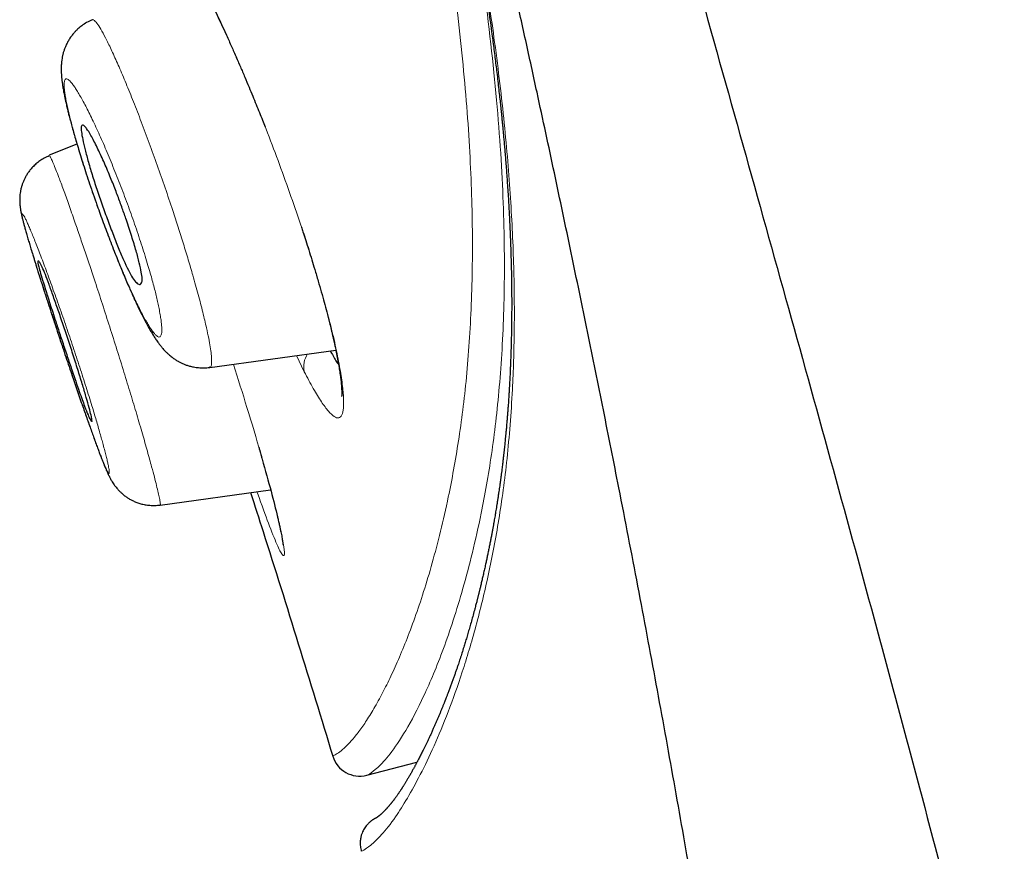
# Model space of a CAD drawing. Header units: millimetres. Extents: x 8 to 428, y 12 to 633.
# Tile 558 of 656: x 52 to 62, y 508 to 517. Entities that reach past the tile are written whole.
import ezdxf

# ---------------------------------------------------------------- set-up
doc = ezdxf.new("R2010")
doc.units = ezdxf.units.MM

msp = doc.modelspace()

# ---------------------------------------------------------------- linework, layer by layer
at = {"color": 7, "linetype": 'Continuous', "lineweight": 30}
for p, q in [((52.338, 515.783), (52.041, 515.663)), ((52.338, 515.783), (52.041, 515.663)), ((53.753, 513.4), (55.095, 513.588)), ((53.752, 513.405), (53.751, 513.405)), ((53.223, 511.933), (54.401, 512.098)), ((55.425, 509.056), (55.959, 509.194))]:
    msp.add_line(p, q, dxfattribs=at)
at = {"color": 8, "linetype": 'Continuous', "lineweight": 0}
msp.add_line((54.759, 513.357), (54.675, 513.529), dxfattribs=at)
at = {"color": 8, "linetype": 'Continuous', "lineweight": 0, "flags": 128}
msp.add_lwpolyline([(55.514, 508.596), (55.518, 508.598), (55.527, 508.602)], dxfattribs=at)
at = {"color": 8, "linetype": 'Continuous', "lineweight": 0}
msp.add_arc((54.991, 513.411), 0.238, 145.3199, 192.9838, dxfattribs=at)
at = {"color": 7, "linetype": 'Continuous', "lineweight": 30}
msp.add_arc((55.35, 509.347), 0.3, 196.835, 284.5016, dxfattribs=at)
for points, knots in [([(59.056, 506.908), (58.998, 507.254), (58.882, 507.947), (58.699, 508.986), (58.51, 510.027), (58.314, 511.071), (58.126, 512.044), (57.946, 512.948), (57.777, 513.783), (57.603, 514.624), (57.424, 515.473), (57.262, 516.228), (57.118, 516.887), (56.995, 517.445), (56.868, 518.01), (56.74, 518.582), (56.609, 519.157), (56.475, 519.737), (56.339, 520.322), (56.2, 520.915), (56.064, 521.488), (55.932, 522.038), (55.805, 522.566), (55.674, 523.102), (55.54, 523.645), (55.404, 524.196), (55.267, 524.743), (55.131, 525.285), (54.995, 525.822), (54.857, 526.364), (54.718, 526.909), (54.623, 527.277), (54.576, 527.46)], [0, 0, 0, 0, 0.056014, 0.11203, 0.168038, 0.224029, 0.280004, 0.323979, 0.367959, 0.411951, 0.455957, 0.49997, 0.527978, 0.555987, 0.583998, 0.612012, 0.640027, 0.667536, 0.695035, 0.722523, 0.750001, 0.773313, 0.796628, 0.819953, 0.843289, 0.866634, 0.889983, 0.912, 0.934015, 0.956022, 0.978019, 1, 1, 1, 1]), ([(54.461, 527.301), (54.479, 527.231), (54.513, 527.094), (54.564, 526.892), (54.612, 526.698), (54.659, 526.511), (54.704, 526.332), (54.75, 526.151), (54.795, 525.968), (54.841, 525.785), (54.884, 525.612), (54.925, 525.448), (54.963, 525.295), (54.999, 525.151), (55.032, 525.017), (55.061, 524.9), (55.086, 524.8), (55.107, 524.714), (55.127, 524.632), (55.156, 524.515), (55.194, 524.36), (55.242, 524.167), (55.291, 523.968), (55.34, 523.766), (55.391, 523.559), (55.442, 523.348), (55.487, 523.162), (55.525, 523.003), (55.556, 522.877), (55.584, 522.758), (55.611, 522.646), (55.636, 522.541), (55.658, 522.45), (55.676, 522.371), (55.692, 522.304), (55.708, 522.237), (55.724, 522.17), (55.741, 522.099), (55.76, 522.015), (55.784, 521.916), (55.81, 521.803), (55.838, 521.682), (55.868, 521.555), (55.899, 521.421), (55.93, 521.284), (55.961, 521.147), (56, 520.977), (56.045, 520.775), (56.096, 520.544), (56.145, 520.32), (56.188, 520.119), (56.227, 519.936), (56.262, 519.769), (56.297, 519.598), (56.332, 519.425), (56.367, 519.249), (56.402, 519.07), (56.437, 518.889), (56.467, 518.73), (56.492, 518.596), (56.512, 518.49), (56.529, 518.392), (56.546, 518.3), (56.56, 518.218), (56.573, 518.145), (56.584, 518.081), (56.594, 518.022), (56.602, 517.974), (56.609, 517.936), (56.614, 517.907), (56.618, 517.88), (56.623, 517.853), (56.628, 517.821), (56.634, 517.782), (56.642, 517.735), (56.65, 517.683), (56.659, 517.626), (56.669, 517.565), (56.679, 517.501), (56.691, 517.419), (56.707, 517.318), (56.724, 517.199), (56.742, 517.076), (56.757, 516.967), (56.769, 516.871), (56.78, 516.789), (56.79, 516.707), (56.8, 516.626), (56.811, 516.541), (56.821, 516.454), (56.831, 516.365), (56.84, 516.284), (56.848, 516.208), (56.855, 516.143), (56.861, 516.088), (56.865, 516.042), (56.869, 515.998), (56.874, 515.955), (56.878, 515.907), (56.883, 515.853), (56.889, 515.792), (56.894, 515.728), (56.9, 515.659), (56.906, 515.587), (56.912, 515.51), (56.918, 515.429), (56.924, 515.341), (56.93, 515.249), (56.936, 515.157), (56.941, 515.069), (56.945, 514.987), (56.949, 514.91), (56.952, 514.839), (56.954, 514.779), (56.956, 514.732), (56.957, 514.695), (56.959, 514.661), (56.96, 514.632), (56.96, 514.609), (56.961, 514.592), (56.961, 514.58), (56.961, 514.568), (56.962, 514.555), (56.962, 514.538), (56.963, 514.517), (56.964, 514.491), (56.964, 514.461), (56.965, 514.427), (56.966, 514.392), (56.966, 514.355), (56.967, 514.307), (56.968, 514.247), (56.968, 514.175), (56.969, 514.107), (56.969, 514.043), (56.968, 513.984), (56.968, 513.924), (56.967, 513.863), (56.966, 513.802), (56.965, 513.741), (56.964, 513.68), (56.962, 513.619), (56.96, 513.559), (56.958, 513.502), (56.956, 513.45), (56.954, 513.402), (56.952, 513.36), (56.951, 513.324), (56.949, 513.294), (56.948, 513.264), (56.946, 513.233), (56.944, 513.2), (56.942, 513.164), (56.94, 513.124), (56.937, 513.08), (56.934, 513.033), (56.93, 512.983), (56.926, 512.935), (56.923, 512.889), (56.919, 512.844), (56.915, 512.8), (56.912, 512.757), (56.908, 512.717), (56.904, 512.681), (56.901, 512.647), (56.898, 512.617), (56.895, 512.589), (56.893, 512.565), (56.891, 512.544), (56.889, 512.526), (56.887, 512.51), (56.885, 512.495), (56.884, 512.481), (56.882, 512.467), (56.88, 512.451), (56.878, 512.432), (56.876, 512.41), (56.873, 512.386), (56.87, 512.36), (56.866, 512.331), (56.862, 512.3), (56.858, 512.265), (56.853, 512.229), (56.848, 512.194), (56.843, 512.159), (56.839, 512.126), (56.834, 512.094), (56.829, 512.059), (56.823, 512.021), (56.817, 511.981), (56.811, 511.944), (56.806, 511.909), (56.8, 511.878), (56.796, 511.848), (56.791, 511.82), (56.786, 511.792), (56.781, 511.761), (56.775, 511.727), (56.768, 511.692), (56.761, 511.654), (56.754, 511.614), (56.746, 511.572), (56.737, 511.527), (56.728, 511.482), (56.718, 511.436), (56.709, 511.391), (56.7, 511.347), (56.69, 511.301), (56.679, 511.252), (56.667, 511.201), (56.656, 511.152), (56.647, 511.113), (56.64, 511.083), (56.635, 511.062), (56.63, 511.044), (56.626, 511.028), (56.623, 511.014), (56.62, 511.003), (56.618, 510.994), (56.616, 510.986), (56.614, 510.978), (56.611, 510.968), (56.609, 510.957), (56.605, 510.944), (56.602, 510.93), (56.598, 510.913), (56.593, 510.895), (56.587, 510.874), (56.582, 510.853), (56.572, 510.815), (56.558, 510.763), (56.54, 510.699), (56.523, 510.638), (56.506, 510.58), (56.49, 510.525), (56.474, 510.472), (56.457, 510.417), (56.439, 510.359), (56.419, 510.299), (56.403, 510.249), (56.389, 510.207), (56.377, 510.173), (56.365, 510.137), (56.354, 510.107), (56.345, 510.082), (56.338, 510.063), (56.331, 510.044), (56.324, 510.024), (56.317, 510.005), (56.31, 509.985), (56.303, 509.965), (56.295, 509.946), (56.289, 509.929), (56.283, 509.913), (56.277, 509.899), (56.272, 509.886), (56.268, 509.875), (56.265, 509.867), (56.262, 509.86), (56.26, 509.855), (56.258, 509.849), (56.255, 509.843), (56.252, 509.834), (56.248, 509.823), (56.242, 509.81), (56.237, 509.796), (56.231, 509.781), (56.225, 509.766), (56.218, 509.75), (56.212, 509.735), (56.206, 509.72), (56.197, 509.699), (56.186, 509.672), (56.172, 509.64), (56.158, 509.608), (56.144, 509.576), (56.129, 509.543), (56.114, 509.508), (56.098, 509.473), (56.082, 509.44), (56.068, 509.409), (56.053, 509.38), (56.039, 509.351), (56.026, 509.325), (56.015, 509.301), (56.004, 509.28), (55.993, 509.259), (55.982, 509.238), (55.974, 509.222), (55.967, 509.208), (55.961, 509.198), (55.956, 509.188), (55.951, 509.179), (55.946, 509.17), (55.941, 509.16), (55.935, 509.149), (55.928, 509.137), (55.921, 509.123), (55.913, 509.109), (55.905, 509.094), (55.896, 509.078), (55.887, 509.062), (55.878, 509.046), (55.869, 509.031), (55.86, 509.017), (55.853, 509.004), (55.845, 508.991), (55.837, 508.978), (55.83, 508.966), (55.823, 508.955), (55.817, 508.945), (55.811, 508.936), (55.806, 508.928), (55.801, 508.92), (55.796, 508.912), (55.791, 508.904), (55.785, 508.896), (55.78, 508.888), (55.774, 508.879), (55.768, 508.87), (55.762, 508.862), (55.756, 508.852), (55.748, 508.842), (55.74, 508.83), (55.731, 508.818), (55.723, 508.807), (55.715, 508.797), (55.709, 508.788), (55.703, 508.78), (55.697, 508.773), (55.691, 508.766), (55.686, 508.759), (55.681, 508.753), (55.676, 508.747), (55.671, 508.74), (55.665, 508.734), (55.66, 508.728), (55.654, 508.721), (55.649, 508.715), (55.644, 508.709), (55.639, 508.703), (55.634, 508.698), (55.63, 508.694), (55.626, 508.69), (55.622, 508.686), (55.619, 508.682), (55.615, 508.678), (55.61, 508.673), (55.606, 508.669), (55.603, 508.666), (55.599, 508.662), (55.596, 508.659), (55.593, 508.656), (55.589, 508.653), (55.586, 508.649), (55.582, 508.646), (55.579, 508.643), (55.576, 508.64), (55.573, 508.637), (55.57, 508.635), (55.566, 508.632), (55.563, 508.629), (55.56, 508.626), (55.556, 508.623), (55.553, 508.621), (55.549, 508.618), (55.546, 508.616), (55.543, 508.613), (55.541, 508.612), (55.539, 508.61), (55.537, 508.609), (55.536, 508.608), (55.535, 508.607), (55.534, 508.606), (55.533, 508.606), (55.532, 508.605), (55.531, 508.604), (55.529, 508.604), (55.529, 508.603), (55.528, 508.603), (55.527, 508.602), (55.527, 508.602), (55.527, 508.602), (55.527, 508.602)], [0, 0, 0, 0, 0.004584, 0.009012, 0.013286, 0.017406, 0.021373, 0.025186, 0.029485, 0.033572, 0.037448, 0.041114, 0.04457, 0.047817, 0.050855, 0.053684, 0.055761, 0.057709, 0.059544, 0.061378, 0.065718, 0.07018, 0.074766, 0.079474, 0.084305, 0.089259, 0.094315, 0.097493, 0.100505, 0.103352, 0.106033, 0.10855, 0.110901, 0.112632, 0.114262, 0.115816, 0.117447, 0.119181, 0.121016, 0.123633, 0.126433, 0.129416, 0.132582, 0.135933, 0.139424, 0.14289, 0.146317, 0.152433, 0.158417, 0.164268, 0.169984, 0.174402, 0.178913, 0.18355, 0.18831, 0.193196, 0.198204, 0.203336, 0.208591, 0.211858, 0.214938, 0.217829, 0.220531, 0.223044, 0.225124, 0.227054, 0.228835, 0.230464, 0.231406, 0.232285, 0.233101, 0.233888, 0.234767, 0.23604, 0.237482, 0.239092, 0.240871, 0.242807, 0.24481, 0.246859, 0.250558, 0.254399, 0.258382, 0.262505, 0.26517, 0.267892, 0.270673, 0.273457, 0.276123, 0.279391, 0.282455, 0.285315, 0.287971, 0.290423, 0.292207, 0.293864, 0.295395, 0.296928, 0.298601, 0.300632, 0.302838, 0.305218, 0.307773, 0.310502, 0.313406, 0.316484, 0.319737, 0.323539, 0.327172, 0.330629, 0.33391, 0.337014, 0.339942, 0.342693, 0.3443, 0.34584, 0.347274, 0.348499, 0.349509, 0.350153, 0.350663, 0.351091, 0.35163, 0.352298, 0.353234, 0.354343, 0.355627, 0.357085, 0.35864, 0.360229, 0.361853, 0.36492, 0.368104, 0.371405, 0.37401, 0.376683, 0.379425, 0.382234, 0.385112, 0.387996, 0.390759, 0.393826, 0.396722, 0.399449, 0.402004, 0.40439, 0.406607, 0.408229, 0.409747, 0.411181, 0.412712, 0.414379, 0.416182, 0.418299, 0.420577, 0.423017, 0.425617, 0.428378, 0.43066, 0.433041, 0.435505, 0.437859, 0.44005, 0.442076, 0.443938, 0.445636, 0.44717, 0.44854, 0.449726, 0.450755, 0.451636, 0.452462, 0.453268, 0.454058, 0.45498, 0.456066, 0.457315, 0.4587, 0.460243, 0.461943, 0.463801, 0.465858, 0.468061, 0.470234, 0.472337, 0.474367, 0.476327, 0.478215, 0.480887, 0.483401, 0.485759, 0.487959, 0.490002, 0.491888, 0.493606, 0.49548, 0.497522, 0.499732, 0.502109, 0.504654, 0.507366, 0.510246, 0.513294, 0.516509, 0.519778, 0.522987, 0.526122, 0.529185, 0.533092, 0.536873, 0.540529, 0.544059, 0.5458, 0.547375, 0.548782, 0.550023, 0.551095, 0.552001, 0.552644, 0.553203, 0.553855, 0.554621, 0.555501, 0.556496, 0.557605, 0.558957, 0.560447, 0.562076, 0.563843, 0.565746, 0.571307, 0.576693, 0.581904, 0.586941, 0.591802, 0.596497, 0.601088, 0.606947, 0.612646, 0.618186, 0.621461, 0.624893, 0.628483, 0.632231, 0.634164, 0.636137, 0.638149, 0.640201, 0.642292, 0.644423, 0.646587, 0.648638, 0.650603, 0.652379, 0.653967, 0.655365, 0.656576, 0.657597, 0.658259, 0.65882, 0.659448, 0.660197, 0.661068, 0.662392, 0.663925, 0.665666, 0.667397, 0.669214, 0.67104, 0.672874, 0.674718, 0.676571, 0.680572, 0.684614, 0.688697, 0.692819, 0.696875, 0.701884, 0.706709, 0.711349, 0.715805, 0.720098, 0.72438, 0.72868, 0.732063, 0.735459, 0.738865, 0.74221, 0.745426, 0.747173, 0.74888, 0.750546, 0.752171, 0.753761, 0.755437, 0.757248, 0.75953, 0.761995, 0.764642, 0.767472, 0.770484, 0.773678, 0.776828, 0.779888, 0.782812, 0.7856, 0.788251, 0.791143, 0.793853, 0.796382, 0.798729, 0.800894, 0.802845, 0.804715, 0.806598, 0.808494, 0.810767, 0.813057, 0.815366, 0.817692, 0.820088, 0.822634, 0.82589, 0.829365, 0.833059, 0.836831, 0.84048, 0.843259, 0.845961, 0.848586, 0.851135, 0.853719, 0.856162, 0.858695, 0.861316, 0.864027, 0.866828, 0.869718, 0.872599, 0.875582, 0.878368, 0.880955, 0.883345, 0.885536, 0.887666, 0.889959, 0.89242, 0.895048, 0.897844, 0.900159, 0.902545, 0.904884, 0.907165, 0.909388, 0.912222, 0.914956, 0.917589, 0.920122, 0.922594, 0.925181, 0.927905, 0.931059, 0.93438, 0.937865, 0.941517, 0.94533, 0.949067, 0.952596, 0.955915, 0.959024, 0.961923, 0.964054, 0.966063, 0.968116, 0.970285, 0.97257, 0.975479, 0.978557, 0.981804, 0.98522, 0.988743, 0.992232, 1, 1, 1, 1]), ([(56.308, 527.338), (56.493, 526.622), (56.862, 525.189), (57.404, 523.124), (57.937, 521.143), (58.458, 519.252), (58.967, 517.43), (59.629, 515.068), (60.427, 512.204), (61.35, 508.816), (61.927, 506.56), (62.216, 505.431)], [0, 0, 0, 0, 0.0832589, 0.166564, 0.2498639, 0.3332432, 0.4166642, 0.5000087, 0.6665969, 0.8332299, 1, 1, 1, 1]), ([(53.64, 517.544), (53.656, 517.513), (53.687, 517.453), (53.735, 517.357), (53.783, 517.259), (53.83, 517.159), (53.877, 517.059), (53.926, 516.953), (53.977, 516.84), (54.028, 516.723), (54.078, 516.609), (54.125, 516.498), (54.169, 516.394), (54.209, 516.296), (54.246, 516.206), (54.281, 516.121), (54.313, 516.041), (54.333, 515.99), (54.342, 515.966)], [0, 0, 0, 0, 0.077582, 0.152702, 0.225373, 0.295594, 0.363355, 0.428641, 0.503693, 0.575131, 0.642933, 0.707081, 0.767564, 0.820706, 0.870654, 0.91741, 0.960984, 1, 1, 1, 1]), ([(52.501, 517.106), (52.481, 517.097), (52.442, 517.08), (52.391, 517.046), (52.352, 517.015), (52.324, 516.987), (52.304, 516.965), (52.288, 516.946), (52.271, 516.923), (52.251, 516.894), (52.231, 516.856), (52.215, 516.822), (52.202, 516.788), (52.192, 516.757), (52.185, 516.725), (52.179, 516.696), (52.176, 516.672), (52.173, 516.653), (52.172, 516.634), (52.17, 516.606), (52.17, 516.574), (52.171, 516.545), (52.172, 516.522), (52.173, 516.506), (52.174, 516.49), (52.176, 516.474), (52.178, 516.457), (52.18, 516.435), (52.185, 516.406), (52.19, 516.373), (52.195, 516.342), (52.201, 516.315), (52.206, 516.289), (52.211, 516.265), (52.216, 516.241), (52.222, 516.215), (52.228, 516.186), (52.237, 516.152), (52.247, 516.112), (52.257, 516.071), (52.267, 516.033), (52.275, 516.002), (52.283, 515.972), (52.295, 515.931), (52.311, 515.876), (52.332, 515.803), (52.356, 515.724), (52.383, 515.636), (52.413, 515.54), (52.446, 515.438), (52.482, 515.33), (52.521, 515.218), (52.558, 515.112), (52.594, 515.013), (52.627, 514.922), (52.662, 514.829), (52.697, 514.736), (52.734, 514.643), (52.769, 514.553), (52.803, 514.47), (52.835, 514.391), (52.866, 514.319), (52.895, 514.252), (52.921, 514.194), (52.942, 514.146), (52.961, 514.106), (52.978, 514.07), (52.997, 514.03), (53.018, 513.986), (53.041, 513.942), (53.063, 513.898), (53.085, 513.858), (53.108, 513.817), (53.131, 513.777), (53.155, 513.738), (53.179, 513.7), (53.199, 513.672), (53.215, 513.651), (53.225, 513.638), (53.235, 513.624), (53.247, 513.61), (53.26, 513.595), (53.272, 513.582), (53.283, 513.571), (53.293, 513.561), (53.303, 513.551), (53.317, 513.539), (53.333, 513.525), (53.355, 513.508), (53.381, 513.488), (53.412, 513.469), (53.436, 513.457), (53.456, 513.447), (53.476, 513.438), (53.504, 513.427), (53.54, 513.416), (53.583, 513.406), (53.634, 513.399), (53.691, 513.396), (53.731, 513.4), (53.752, 513.403)], [0, 0, 0, 0, 0.012919, 0.024623, 0.034894, 0.041562, 0.047289, 0.052044, 0.055851, 0.064767, 0.073002, 0.081841, 0.088951, 0.096404, 0.1042, 0.112004, 0.117657, 0.122118, 0.12725, 0.134096, 0.145597, 0.156308, 0.161993, 0.167294, 0.172409, 0.177344, 0.182639, 0.189206, 0.19996, 0.210718, 0.220192, 0.228437, 0.23598, 0.24301, 0.249567, 0.256297, 0.264472, 0.273616, 0.284105, 0.295858, 0.304572, 0.312169, 0.318764, 0.325238, 0.340906, 0.356943, 0.373361, 0.392493, 0.41223, 0.432723, 0.453885, 0.475707, 0.498215, 0.515561, 0.53331, 0.551467, 0.570035, 0.589015, 0.607846, 0.625518, 0.642015, 0.659097, 0.674712, 0.68886, 0.701537, 0.710481, 0.719894, 0.730603, 0.742619, 0.757273, 0.770583, 0.783038, 0.79678, 0.811796, 0.825949, 0.840097, 0.854605, 0.859459, 0.864503, 0.869745, 0.87521, 0.880917, 0.886429, 0.890751, 0.894115, 0.897575, 0.901947, 0.907251, 0.912912, 0.922455, 0.93045, 0.936888, 0.939711, 0.944036, 0.949863, 0.957174, 0.965928, 0.976058, 0.987462, 1, 1, 1, 1]), ([(52.797, 515.162), (52.805, 515.141), (52.82, 515.098), (52.843, 515.035), (52.878, 514.933), (52.922, 514.798), (52.969, 514.644), (53.004, 514.515), (53.025, 514.416), (53.034, 514.345), (53.029, 514.301), (53.011, 514.282), (52.98, 514.293), (52.943, 514.337), (52.898, 514.412), (52.848, 514.515), (52.793, 514.643), (52.734, 514.79), (52.674, 514.949), (52.613, 515.115), (52.555, 515.281), (52.503, 515.442), (52.459, 515.592), (52.423, 515.725), (52.398, 515.835), (52.384, 515.918), (52.382, 515.971), (52.391, 515.988), (52.405, 515.985), (52.42, 515.974), (52.446, 515.943), (52.488, 515.875), (52.54, 515.775), (52.587, 515.675), (52.632, 515.576), (52.686, 515.45), (52.745, 515.302), (52.781, 515.206), (52.797, 515.162)], [0, 0, 0, 0, 0.012081, 0.023978, 0.035767, 0.070007, 0.103118, 0.134838, 0.165534, 0.195033, 0.22341, 0.25074, 0.282119, 0.313585, 0.344864, 0.376254, 0.407453, 0.438743, 0.470026, 0.501112, 0.532202, 0.563172, 0.594333, 0.625478, 0.656691, 0.688101, 0.719529, 0.751183, 0.765071, 0.781771, 0.801237, 0.835294, 0.875607, 0.894745, 0.912917, 0.94601, 0.975043, 1, 1, 1, 1]), ([(52.043, 515.658), (52.025, 515.65), (51.99, 515.635), (51.942, 515.605), (51.901, 515.572), (51.866, 515.538), (51.837, 515.505), (51.814, 515.473), (51.794, 515.441), (51.777, 515.409), (51.764, 515.378), (51.752, 515.347), (51.743, 515.313), (51.735, 515.279), (51.731, 515.247), (51.729, 515.22), (51.728, 515.197), (51.728, 515.171), (51.729, 515.145), (51.731, 515.122), (51.734, 515.103), (51.737, 515.079), (51.743, 515.05), (51.75, 515.019), (51.757, 514.985), (51.766, 514.952), (51.775, 514.915), (51.787, 514.875), (51.8, 514.828), (51.815, 514.777), (51.831, 514.723), (51.848, 514.665), (51.865, 514.611), (51.88, 514.562), (51.892, 514.523), (51.903, 514.487), (51.913, 514.455), (51.922, 514.427), (51.929, 514.405), (51.935, 514.386), (51.94, 514.369), (51.947, 514.348), (51.955, 514.321), (51.967, 514.286), (51.981, 514.241), (51.997, 514.191), (52.014, 514.138), (52.031, 514.086), (52.048, 514.035), (52.064, 513.984), (52.084, 513.922), (52.108, 513.85), (52.135, 513.769), (52.16, 513.692), (52.188, 513.608), (52.219, 513.515), (52.255, 513.41), (52.288, 513.311), (52.319, 513.22), (52.348, 513.135), (52.377, 513.05), (52.405, 512.971), (52.43, 512.898), (52.454, 512.832), (52.477, 512.767), (52.499, 512.705), (52.521, 512.644), (52.542, 512.587), (52.562, 512.533), (52.579, 512.487), (52.593, 512.45), (52.606, 512.419), (52.616, 512.393), (52.625, 512.37), (52.634, 512.347), (52.643, 512.327), (52.651, 512.308), (52.659, 512.29), (52.667, 512.272), (52.675, 512.255), (52.684, 512.238), (52.692, 512.222), (52.7, 512.207), (52.709, 512.19), (52.72, 512.173), (52.734, 512.151), (52.752, 512.127), (52.772, 512.104), (52.792, 512.082), (52.817, 512.059), (52.844, 512.036), (52.875, 512.014), (52.907, 511.995), (52.94, 511.978), (52.977, 511.962), (53.019, 511.949), (53.065, 511.938), (53.115, 511.932), (53.168, 511.93), (53.204, 511.934), (53.223, 511.936)], [0, 0, 0, 0, 0.010627, 0.020739, 0.030196, 0.038884, 0.046715, 0.053627, 0.060652, 0.066972, 0.073197, 0.079325, 0.085356, 0.092635, 0.099569, 0.104403, 0.109722, 0.115508, 0.123431, 0.130059, 0.13631, 0.142954, 0.15745, 0.173015, 0.187351, 0.200735, 0.214711, 0.229413, 0.244921, 0.26156, 0.276369, 0.291999, 0.308453, 0.318535, 0.328098, 0.336514, 0.343783, 0.35002, 0.355063, 0.358913, 0.362146, 0.366612, 0.372454, 0.379674, 0.38956, 0.400436, 0.411084, 0.421492, 0.431652, 0.441533, 0.451139, 0.467291, 0.482622, 0.497136, 0.510918, 0.529749, 0.549554, 0.570336, 0.586569, 0.603356, 0.620702, 0.638613, 0.653349, 0.668452, 0.683928, 0.69947, 0.714197, 0.73138, 0.747194, 0.761635, 0.774698, 0.785231, 0.794655, 0.803343, 0.812346, 0.821865, 0.828399, 0.83618, 0.845065, 0.85356, 0.861295, 0.868339, 0.874866, 0.880987, 0.887002, 0.893373, 0.901027, 0.906952, 0.913351, 0.919386, 0.927596, 0.934808, 0.941125, 0.947684, 0.954944, 0.962871, 0.971416, 0.980512, 0.990073, 1, 1, 1, 1]), ([(54.729, 514.898), (54.734, 514.882), (54.75, 514.833), (54.776, 514.752), (54.808, 514.652), (54.839, 514.55), (54.873, 514.439), (54.907, 514.324), (54.941, 514.207), (54.971, 514.098), (54.995, 514.008), (55.014, 513.935), (55.028, 513.879), (55.041, 513.827), (55.052, 513.781), (55.06, 513.747), (55.066, 513.722), (55.07, 513.705), (55.073, 513.691), (55.076, 513.678), (55.079, 513.666), (55.082, 513.651), (55.086, 513.631), (55.091, 513.607), (55.097, 513.578), (55.107, 513.531), (55.118, 513.471), (55.13, 513.402), (55.139, 513.348), (55.144, 513.307), (55.148, 513.278), (55.151, 513.254), (55.153, 513.234), (55.155, 513.215), (55.156, 513.199), (55.157, 513.185), (55.157, 513.173), (55.158, 513.159), (55.159, 513.146), (55.159, 513.133), (55.159, 513.122), (55.158, 513.112), (55.158, 513.105), (55.158, 513.099), (55.157, 513.096), (55.157, 513.093), (55.157, 513.093), (55.157, 513.093)], [0, 0, 0, 0, 0.018454, 0.052712, 0.089677, 0.129024, 0.16803, 0.216281, 0.262956, 0.308038, 0.351519, 0.378031, 0.403903, 0.428557, 0.45024, 0.468833, 0.478416, 0.486911, 0.494318, 0.500637, 0.506219, 0.513263, 0.523933, 0.537164, 0.552954, 0.57121, 0.615695, 0.659089, 0.701386, 0.726354, 0.748396, 0.767516, 0.784214, 0.801137, 0.818674, 0.830584, 0.843665, 0.859472, 0.878021, 0.894512, 0.912604, 0.929401, 0.943444, 0.958345, 0.973649, 0.98993, 1, 1, 1, 1]), ([(52.247, 513.691), (52.265, 513.634), (52.303, 513.521), (52.354, 513.358), (52.4, 513.208), (52.439, 513.076), (52.469, 512.969), (52.489, 512.889), (52.5, 512.839), (52.499, 512.827), (52.497, 512.826), (52.497, 512.826), (52.497, 512.826), (52.497, 512.826), (52.497, 512.826), (52.497, 512.826), (52.497, 512.826), (52.497, 512.826), (52.497, 512.826), (52.497, 512.826), (52.496, 512.826), (52.494, 512.827), (52.489, 512.831), (52.477, 512.85), (52.455, 512.897), (52.418, 512.99), (52.361, 513.148), (52.296, 513.338), (52.234, 513.522), (52.192, 513.649), (52.158, 513.75), (52.134, 513.823), (52.097, 513.936), (52.05, 514.082), (52, 514.24), (51.963, 514.36), (51.938, 514.445), (51.921, 514.514), (51.92, 514.54), (51.932, 514.535), (51.945, 514.519), (51.966, 514.476), (52, 514.396), (52.04, 514.29), (52.086, 514.162), (52.137, 514.016), (52.191, 513.858), (52.228, 513.746), (52.247, 513.691)], [0, 0, 0, 0, 0.031703, 0.063196, 0.094652, 0.125855, 0.157201, 0.188336, 0.219547, 0.250656, 0.250659, 0.250661, 0.250665, 0.250673, 0.250686, 0.250712, 0.25076, 0.250854, 0.25105, 0.251487, 0.252548, 0.256283, 0.269224, 0.289447, 0.317194, 0.352124, 0.39436, 0.44396, 0.471653, 0.500983, 0.514902, 0.528593, 0.541879, 0.579953, 0.615179, 0.647852, 0.677709, 0.704958, 0.751193, 0.766671, 0.782254, 0.813339, 0.844419, 0.875502, 0.906686, 0.937753, 0.968931, 1, 1, 1, 1]), ([(55.036, 513.58), (55.046, 513.562), (55.079, 513.5), (55.106, 513.458), (55.126, 513.428)], [0, 0, 0, 0, 0.2994851, 1, 1, 1, 1]), ([(54.275, 512.551), (54.276, 512.545), (54.284, 512.519), (54.295, 512.481), (54.304, 512.45), (54.307, 512.437)], [0, 0, 0, 0, 0.150728, 0.664762, 1, 1, 1, 1]), ([(54.31, 512.425), (54.344, 512.306), (54.412, 512.065), (54.453, 511.896), (54.474, 511.811)], [0, 0, 0, 0, 0.4963601, 1, 1, 1, 1]), ([(54.187, 512.068), (54.232, 511.93), (54.404, 511.394), (54.697, 510.458), (54.941, 509.659), (55.063, 509.26)], [0, 0, 0, 0, 0.147919, 0.574056, 1, 1, 1, 1]), ([(54.47, 511.826), (54.471, 511.822), (54.473, 511.812), (54.477, 511.795), (54.484, 511.765), (54.493, 511.728), (54.499, 511.7), (54.502, 511.687), (54.502, 511.686)], [0, 0, 0, 0, 0.062189, 0.194216, 0.351417, 0.667257, 0.98579, 1, 1, 1, 1]), ([(54.502, 511.686), (54.504, 511.675), (54.509, 511.651), (54.516, 511.62), (54.521, 511.592), (54.525, 511.568), (54.529, 511.548), (54.531, 511.532), (54.532, 511.52), (54.533, 511.514), (54.533, 511.515), (54.533, 511.515)], [0, 0, 0, 0, 0.121248, 0.245209, 0.36609, 0.485146, 0.603293, 0.720511, 0.835413, 0.943373, 1, 1, 1, 1]), ([(55.528, 508.603), (55.528, 508.603), (55.528, 508.603), (55.527, 508.602), (55.524, 508.601), (55.52, 508.599), (55.514, 508.596), (55.508, 508.592), (55.502, 508.589), (55.497, 508.586), (55.495, 508.585), (55.492, 508.583), (55.487, 508.58), (55.482, 508.576), (55.476, 508.572), (55.47, 508.568), (55.464, 508.563), (55.458, 508.558), (55.451, 508.551), (55.442, 508.542), (55.43, 508.53), (55.417, 508.515), (55.404, 508.496), (55.391, 508.475), (55.379, 508.452), (55.368, 508.423), (55.359, 508.387), (55.354, 508.345), (55.355, 508.296), (55.363, 508.263), (55.367, 508.246)], [0, 0, 0, 0, 0.028205, 0.112146, 0.20073, 0.29397, 0.391878, 0.49237, 0.597367, 0.631298, 0.665676, 0.698013, 0.725363, 0.747822, 0.760908, 0.771748, 0.780564, 0.787769, 0.791, 0.801094, 0.81089, 0.82358, 0.837781, 0.852906, 0.868911, 0.88733, 0.910151, 0.936999, 0.967245, 1, 1, 1, 1])]:
    msp.add_open_spline(points, degree=3, knots=knots, dxfattribs=at)
at = {"color": 8, "linetype": 'Continuous', "lineweight": 0}
for points, knots in [([(55.063, 509.26), (55.065, 509.261), (55.07, 509.262), (55.108, 509.283), (55.165, 509.326), (55.235, 509.393), (55.312, 509.482), (55.391, 509.588), (55.477, 509.723), (55.567, 509.882), (55.659, 510.061), (55.75, 510.258), (55.843, 510.48), (55.937, 510.73), (56.031, 511.008), (56.122, 511.314), (56.211, 511.651), (56.287, 511.985), (56.351, 512.309), (56.403, 512.616), (56.449, 512.944), (56.488, 513.295), (56.518, 513.67), (56.54, 514.069), (56.551, 514.483), (56.551, 514.911), (56.54, 515.35), (56.517, 515.813), (56.482, 516.302), (56.433, 516.817), (56.374, 517.332), (56.304, 517.845), (56.226, 518.354), (56.137, 518.885), (56.036, 519.438), (55.925, 520.01), (55.804, 520.603), (55.674, 521.213), (55.527, 521.87), (55.364, 522.576), (55.186, 523.331), (55.001, 524.103), (54.809, 524.89), (54.611, 525.694), (54.408, 526.511), (54.27, 527.066), (54.2, 527.343)], [0, 0, 0, 0, 0.039276, 0.07855, 0.117811, 0.15705, 0.187863, 0.218659, 0.249442, 0.280242, 0.30777, 0.33531, 0.362852, 0.390383, 0.417895, 0.445379, 0.472829, 0.500239, 0.520153, 0.54006, 0.559969, 0.57989, 0.599835, 0.619821, 0.639856, 0.658243, 0.676631, 0.695004, 0.713348, 0.731655, 0.749921, 0.765506, 0.78115, 0.796835, 0.812539, 0.828245, 0.843934, 0.859591, 0.875199, 0.892984, 0.91075, 0.928521, 0.946316, 0.964153, 0.982044, 1, 1, 1, 1]), ([(54.476, 527.277), (54.577, 526.874), (54.779, 526.07), (55.072, 524.894), (55.355, 523.747), (55.625, 522.633), (55.88, 521.554), (56.116, 520.515), (56.327, 519.522), (56.512, 518.578), (56.668, 517.688), (56.797, 516.824), (56.895, 515.994), (56.961, 515.197), (56.995, 514.461), (57, 513.783), (56.978, 513.097), (56.924, 512.421), (56.835, 511.77), (56.721, 511.176), (56.589, 510.635), (56.443, 510.146), (56.292, 509.723), (56.141, 509.36), (55.994, 509.055), (55.855, 508.805), (55.715, 508.581), (55.577, 508.411), (55.462, 508.302), (55.385, 508.253), (55.375, 508.249), (55.37, 508.247)], [0, 0, 0, 0, 0.0254474, 0.0507688, 0.0759926, 0.1011602, 0.1263266, 0.1515889, 0.1769525, 0.2023402, 0.2276729, 0.2528722, 0.2810217, 0.3092406, 0.3375276, 0.3658608, 0.394181, 0.4310822, 0.4678478, 0.5045596, 0.5446418, 0.584803, 0.6250351, 0.6653219, 0.7056404, 0.745962, 0.786256, 0.8416244, 0.8970014, 0.952419, 1, 1, 1, 1]), ([(56.47, 518.716), (56.498, 518.558), (56.593, 518.033), (56.721, 517.121), (56.838, 516.011), (56.894, 514.945), (56.892, 514.004), (56.843, 513.18), (56.758, 512.461), (56.627, 511.731), (56.452, 511.024), (56.242, 510.382), (56.031, 509.884), (55.836, 509.514), (55.668, 509.267), (55.536, 509.128), (55.444, 509.063), (55.431, 509.059), (55.425, 509.056)], [0, 0, 0, 0, 0.016982, 0.056614, 0.109298, 0.162137, 0.214947, 0.267485, 0.319811, 0.372068, 0.450529, 0.529117, 0.607744, 0.686276, 0.764703, 0.843143, 0.921589, 1, 1, 1, 1]), ([(53.625, 517.58), (53.663, 517.507), (53.738, 517.361), (53.861, 517.102), (53.99, 516.819), (54.121, 516.514), (54.254, 516.193), (54.385, 515.861), (54.512, 515.522), (54.634, 515.181), (54.747, 514.846), (54.851, 514.521), (54.943, 514.211), (55.022, 513.923), (55.086, 513.663), (55.133, 513.434), (55.164, 513.24), (55.179, 513.082), (55.179, 512.964), (55.162, 512.888), (55.128, 512.857), (55.08, 512.872), (55.018, 512.93), (54.943, 513.031), (54.857, 513.17), (54.792, 513.295), (54.759, 513.357)], [0, 0, 0, 0, 0.04168, 0.083391, 0.125138, 0.166876, 0.208546, 0.250108, 0.291624, 0.333204, 0.374849, 0.416511, 0.458128, 0.499667, 0.541136, 0.582628, 0.62421, 0.665897, 0.707691, 0.749605, 0.791442, 0.833093, 0.874694, 0.916333, 0.958077, 1, 1, 1, 1]), ([(52.501, 517.106), (52.501, 517.106), (52.506, 517.114), (52.524, 517.101), (52.557, 517.065), (52.602, 516.991), (52.655, 516.89), (52.717, 516.761), (52.785, 516.608), (52.86, 516.432), (52.94, 516.235), (53.023, 516.021), (53.108, 515.794), (53.193, 515.558), (53.277, 515.317), (53.352, 515.095), (53.417, 514.895), (53.472, 514.719), (53.525, 514.548), (53.578, 514.365), (53.631, 514.176), (53.68, 513.987), (53.716, 513.834), (53.742, 513.712), (53.759, 513.619), (53.769, 513.541), (53.774, 513.473), (53.771, 513.425), (53.763, 513.401), (53.753, 513.404), (53.752, 513.405)], [0, 0, 0, 0, 0.001066, 0.042615, 0.083891, 0.124969, 0.166192, 0.207543, 0.248951, 0.290354, 0.331733, 0.373117, 0.414484, 0.455842, 0.49717, 0.538449, 0.569391, 0.600341, 0.631311, 0.662307, 0.703656, 0.745015, 0.786351, 0.81735, 0.848366, 0.879399, 0.910446, 0.951839, 0.993188, 1, 1, 1, 1]), ([(52.521, 515.225), (52.532, 515.195), (52.552, 515.135), (52.585, 515.045), (52.617, 514.955), (52.651, 514.866), (52.684, 514.777), (52.72, 514.683), (52.759, 514.586), (52.799, 514.487), (52.838, 514.393), (52.877, 514.303), (52.914, 514.218), (52.951, 514.138), (52.986, 514.065), (53.019, 513.998), (53.051, 513.937), (53.081, 513.884), (53.109, 513.837), (53.134, 513.799), (53.158, 513.768), (53.178, 513.746), (53.196, 513.731), (53.212, 513.725), (53.224, 513.728), (53.233, 513.74), (53.239, 513.76), (53.242, 513.788), (53.242, 513.825), (53.238, 513.869), (53.232, 513.92), (53.222, 513.979), (53.21, 514.041), (53.197, 514.105), (53.182, 514.169), (53.165, 514.237), (53.146, 514.309), (53.125, 514.386), (53.1, 514.47), (53.072, 514.564), (53.04, 514.666), (53.006, 514.77), (52.971, 514.877), (52.933, 514.984), (52.895, 515.092), (52.856, 515.199), (52.815, 515.306), (52.774, 515.412), (52.732, 515.517), (52.691, 515.619), (52.65, 515.717), (52.609, 515.811), (52.569, 515.901), (52.53, 515.986), (52.492, 516.065), (52.456, 516.139), (52.422, 516.205), (52.389, 516.266), (52.358, 516.319), (52.33, 516.366), (52.304, 516.404), (52.281, 516.435), (52.26, 516.458), (52.243, 516.472), (52.23, 516.478), (52.22, 516.478), (52.212, 516.472), (52.206, 516.459), (52.203, 516.441), (52.201, 516.415), (52.203, 516.381), (52.207, 516.337), (52.215, 516.286), (52.226, 516.228), (52.239, 516.166), (52.254, 516.103), (52.27, 516.039), (52.288, 515.971), (52.307, 515.899), (52.329, 515.823), (52.354, 515.738), (52.383, 515.644), (52.415, 515.542), (52.449, 515.438), (52.484, 515.332), (52.509, 515.261), (52.521, 515.225)], [0, 0, 0, 0, 0.010435, 0.020812, 0.031179, 0.041587, 0.052081, 0.062707, 0.075338, 0.08783, 0.100257, 0.112692, 0.125209, 0.1376, 0.149954, 0.162355, 0.174885, 0.187624, 0.200086, 0.212583, 0.225195, 0.237696, 0.250062, 0.262613, 0.275044, 0.28744, 0.299888, 0.312472, 0.325143, 0.337649, 0.350067, 0.362474, 0.374949, 0.385335, 0.395668, 0.405996, 0.416366, 0.426825, 0.437419, 0.449919, 0.462434, 0.475041, 0.48758, 0.500054, 0.512515, 0.524913, 0.537325, 0.549835, 0.562523, 0.575124, 0.5876, 0.600026, 0.612475, 0.62502, 0.637487, 0.649893, 0.662315, 0.674826, 0.687498, 0.700159, 0.712675, 0.725109, 0.737526, 0.749993, 0.760353, 0.770672, 0.780994, 0.791362, 0.80182, 0.81241, 0.824881, 0.837377, 0.849994, 0.862504, 0.874864, 0.885339, 0.895722, 0.906062, 0.916408, 0.926811, 0.937318, 0.950061, 0.962622, 0.975079, 0.987512, 1, 1, 1, 1]), ([(52.043, 515.658), (52.046, 515.657), (52.05, 515.655), (52.067, 515.622), (52.087, 515.575), (52.113, 515.511), (52.148, 515.421), (52.193, 515.299), (52.25, 515.142), (52.307, 514.978), (52.364, 514.813), (52.418, 514.655), (52.474, 514.488), (52.538, 514.296), (52.609, 514.077), (52.687, 513.834), (52.764, 513.591), (52.839, 513.351), (52.91, 513.119), (52.976, 512.898), (53.036, 512.693), (53.089, 512.505), (53.131, 512.353), (53.163, 512.233), (53.186, 512.141), (53.204, 512.065), (53.219, 512), (53.226, 511.955), (53.227, 511.933), (53.223, 511.937), (53.222, 511.938)], [0, 0, 0, 0, 0.041481, 0.072569, 0.103492, 0.134414, 0.165447, 0.206947, 0.24853, 0.290122, 0.32131, 0.352498, 0.383672, 0.414824, 0.456329, 0.497799, 0.539212, 0.580572, 0.621933, 0.663335, 0.704785, 0.746256, 0.787719, 0.818819, 0.849939, 0.881085, 0.912251, 0.953809, 0.995329, 1, 1, 1, 1]), ([(52.123, 513.806), (52.133, 513.776), (52.153, 513.716), (52.183, 513.625), (52.213, 513.535), (52.243, 513.445), (52.273, 513.355), (52.305, 513.261), (52.339, 513.163), (52.373, 513.063), (52.406, 512.967), (52.439, 512.874), (52.47, 512.787), (52.499, 512.705), (52.526, 512.63), (52.552, 512.561), (52.576, 512.498), (52.597, 512.442), (52.617, 512.394), (52.634, 512.353), (52.649, 512.32), (52.661, 512.296), (52.671, 512.28), (52.677, 512.272), (52.682, 512.273), (52.683, 512.283), (52.682, 512.301), (52.677, 512.328), (52.671, 512.364), (52.661, 512.406), (52.649, 512.456), (52.634, 512.514), (52.618, 512.575), (52.601, 512.637), (52.583, 512.7), (52.564, 512.768), (52.543, 512.839), (52.521, 512.915), (52.495, 512.999), (52.467, 513.092), (52.435, 513.193), (52.402, 513.297), (52.368, 513.404), (52.332, 513.511), (52.297, 513.619), (52.26, 513.728), (52.224, 513.835), (52.187, 513.943), (52.15, 514.048), (52.113, 514.152), (52.077, 514.251), (52.043, 514.347), (52.009, 514.439), (51.977, 514.526), (51.946, 514.607), (51.917, 514.682), (51.89, 514.751), (51.865, 514.813), (51.842, 514.869), (51.821, 514.917), (51.803, 514.958), (51.787, 514.99), (51.775, 515.015), (51.765, 515.03), (51.759, 515.038), (51.755, 515.039), (51.753, 515.034), (51.754, 515.023), (51.756, 515.006), (51.761, 514.982), (51.768, 514.949), (51.779, 514.907), (51.793, 514.857), (51.809, 514.8), (51.827, 514.736), (51.848, 514.665), (51.872, 514.588), (51.898, 514.505), (51.925, 514.417), (51.955, 514.322), (51.986, 514.224), (52.019, 514.123), (52.053, 514.019), (52.087, 513.913), (52.111, 513.842), (52.123, 513.806)], [0, 0, 0, 0, 0.010457, 0.020847, 0.031219, 0.041621, 0.0521, 0.062701, 0.075187, 0.087657, 0.100224, 0.112749, 0.125186, 0.137588, 0.149948, 0.162346, 0.174866, 0.187587, 0.20006, 0.212563, 0.225163, 0.237655, 0.250036, 0.262581, 0.275009, 0.287408, 0.299865, 0.312463, 0.325121, 0.337622, 0.350042, 0.36246, 0.374952, 0.385341, 0.395678, 0.406008, 0.416379, 0.426837, 0.437427, 0.449929, 0.462447, 0.475047, 0.487579, 0.50005, 0.512525, 0.524928, 0.537342, 0.549846, 0.562523, 0.57512, 0.587593, 0.600016, 0.612466, 0.62502, 0.637472, 0.649866, 0.662283, 0.674801, 0.687497, 0.700154, 0.712665, 0.725097, 0.737518, 0.749995, 0.760347, 0.770662, 0.780981, 0.791349, 0.801809, 0.812403, 0.824884, 0.837389, 0.849984, 0.86248, 0.874871, 0.887417, 0.899854, 0.912262, 0.924725, 0.937324, 0.950058, 0.962614, 0.97507, 0.987506, 1, 1, 1, 1]), ([(54.005, 513.435), (54.054, 513.281), (54.158, 512.951), (54.26, 512.61), (54.304, 512.449), (54.31, 512.425)], [0, 0, 0, 0, 0.426613, 0.913652, 1, 1, 1, 1]), ([(54.474, 511.811), (54.479, 511.792), (54.512, 511.662), (54.539, 511.518), (54.553, 511.393), (54.53, 511.39), (54.473, 511.498), (54.381, 511.732), (54.306, 511.933), (54.257, 512.073), (54.255, 512.078)], [0, 0, 0, 0, 0.027112, 0.189046, 0.35051, 0.511562, 0.672318, 0.833238, 0.994409, 1, 1, 1, 1])]:
    msp.add_open_spline(points, degree=3, knots=knots, dxfattribs=at)

doc.saveas('drawing.dxf')
